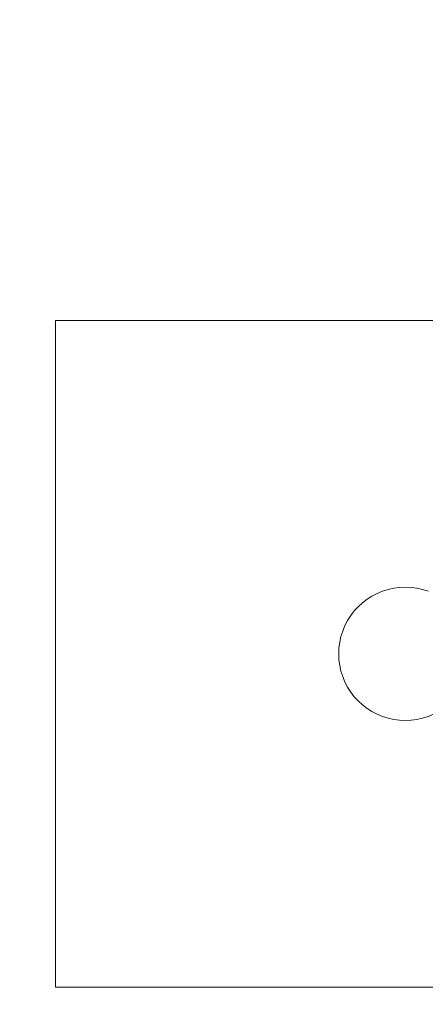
# Model space of a CAD drawing. Header units: inches. Extents: x -412 to -304, y -62 to 18.
# Tile 456 of 656: x -357.781 to -357.301, y -22.256 to -21.093. Entities that reach past the tile are written whole.
import ezdxf

# ---------------------------------------------------------------- set-up
doc = ezdxf.new("R2010")
doc.units = ezdxf.units.IN
doc.header["$LTSCALE"] = 32
doc.header["$MEASUREMENT"] = 0
doc.linetypes.add('Dash Style-1', pattern=[0.083328, 0.041656, -0.041672])
for name, color, linetype, lineweight in [('Black', 7, 'Continuous', 18), ('DashLineFill', 7, 'Dash Style-1', 13), ('Drawing', 7, 'Continuous', 18), ('Metal_HtAdjMech', 7, 'Continuous', 18), ('None', 7, 'Continuous', 18), ('SolidLine', 7, 'Continuous', 15), ('Wood_1-H', 7, 'Continuous', 13)]:
    doc.layers.add(name, color=color, linetype=linetype, lineweight=lineweight)

# ---------------------------------------------------------------- blocks, each defined once
blk = doc.blocks.new('Group-20')
at = {"layer": 'Black'}
for points in [[(-34.5479, 16.5361, 28.9791), (34.5479, 16.5361, 28.9791), (34.5479, -16.5361, 28.9791), (-34.5479, -16.5361, 28.9791)], [(-34.5479, 16.5361, 27.7008), (34.5479, 16.5361, 27.7008), (34.5479, -16.5361, 27.7008), (-34.5479, -16.5361, 27.7008)]]:
    blk.add_3dface(points, dxfattribs=at)
at = {"layer": 'Wood_1-H'}
for points in [[(-35.9649, 17.9531, 28.9988), (35.9649, 17.9531, 28.9988), (35.9649, -17.9531, 28.9988), (-35.9649, -17.9531, 28.9988)], [(-35.9649, 17.9531, 28.9791), (35.9649, 17.9531, 28.9791), (35.9649, -17.9531, 28.9791), (-35.9649, -17.9531, 28.9791)]]:
    blk.add_3dface(points, dxfattribs=at)
blk = doc.blocks.new('MpHtAdjTrough-1095 (3D)')
at = {"layer": 'Black'}
for points in [[(-17.3622, -4.0547, -1.5537), (17.3622, -4.0547, -1.5537), (17.3622, 2.5995, -3.9756), (-17.3622, 2.5995, -3.9756)], [(-17.3622, 2.5917, -4.0365), (17.3622, 2.5917, -4.0365), (17.3622, -4.0751, -1.6099), (-17.3622, -4.0751, -1.6099)]]:
    blk.add_3dface(points, dxfattribs=at)
blk = doc.blocks.new('TEK04-FrameB (3D)')
at = {"layer": 'Metal_HtAdjMech'}
for points, invisible_edges in [([(18.9567, -0.374, 11.6142), (18.9567, -2.2638, 11.6142), (19.2728, -1.8367, 11.6142), (19.2743, -1.83, 11.6142)], 10), ([(19.2743, -1.83, 11.6142), (19.2764, -1.8235, 11.6142), (18.9567, -0.374, 11.6142)], 10), ([(18.9567, -2.2638, 11.5354), (18.9567, -2.2638, 11.6142), (18.9567, -0.374, 11.6142), (18.9567, -0.3843, 11.6137)], 8), ([(19.7441, -2.2638, 11.6142), (19.7441, -0.374, 11.6142), (19.5073, -0.8996, 11.6142), (19.5055, -0.9132, 11.6142)], 10), ([(19.7441, -0.3843, 11.6137), (19.7441, -0.374, 11.6142), (19.7441, -2.2638, 11.6142)], 8), ([(18.9567, -0.3843, 11.6137), (18.9567, -0.3945, 11.6124), (18.9567, -2.2638, 11.5354)], 10), ([(18.9567, -0.3945, 11.6124), (18.9567, -0.4046, 11.6101), (18.9567, -2.2638, 11.5354)], 10), ([(19.7441, -2.2638, 11.6142), (19.7441, -0.3945, 11.6124), (19.7441, -0.3843, 11.6137)], 9), ([(19.7441, -2.2638, 11.6142), (19.7441, -0.4046, 11.6101), (19.7441, -0.3945, 11.6124)], 9), ([(18.9567, -0.4046, 11.6101), (18.9567, -0.4144, 11.6071), (18.9567, -2.2638, 11.5354)], 10), ([(19.7441, -2.2638, 11.6142), (19.7441, -0.4144, 11.6071), (19.7441, -0.4046, 11.6101)], 9), ([(18.9567, -2.2638, 11.5354), (18.9567, -0.4144, 11.6071), (18.9567, -0.4239, 11.6031)], 9), ([(19.7441, -0.4239, 11.6031), (19.7441, -0.4144, 11.6071), (19.7441, -2.2638, 11.6142)], 10), ([(18.9567, -0.4239, 11.6031), (18.9567, -0.5709, 11.5354), (18.9567, -2.2638, 11.5354)], 9), ([(19.7441, -2.2638, 11.6142), (19.7441, -2.2638, 11.5354), (19.7441, -0.5709, 11.5354), (19.7441, -0.4239, 11.6031)], 12), ([(18.9567, -2.2638, 11.5354), (18.9567, -0.5709, 11.5354), (19.2764, -1.8235, 11.5354), (19.2743, -1.83, 11.5354)], 10), ([(19.7441, -0.5709, 11.5354), (19.7441, -2.2638, 11.5354), (19.4984, -0.9397, 11.5354), (19.5025, -0.9266, 11.5354)], 10), ([(19.7441, -2.2638, 11.6142), (19.5055, -0.9132, 11.6142), (19.5025, -0.9266, 11.6142)], 9), ([(19.5025, -0.9266, 11.6142), (19.4984, -0.9397, 11.6142), (19.7441, -2.2638, 11.6142)], 10), ([(19.4984, -0.9397, 11.6142), (19.4931, -0.9524, 11.6142), (19.7441, -2.2638, 11.6142)], 10), ([(19.7441, -2.2638, 11.5354), (19.4931, -0.9524, 11.5354), (19.4984, -0.9397, 11.5354)], 9), ([(19.7441, -2.2638, 11.6142), (19.4931, -0.9524, 11.6142), (19.4186, -1.811, 11.6142), (19.4218, -1.8171, 11.6142)], 11), ([(19.4265, -1.83, 11.5354), (19.4244, -1.8235, 11.5354), (19.4931, -0.9524, 11.5354), (19.7441, -2.2638, 11.5354)], 14), ([(19.2764, -1.8235, 11.5354), (19.2764, -1.8235, 11.6142), (19.2743, -1.83, 11.6142), (19.2743, -1.83, 11.5354)], 5), ([(19.7441, -2.2638, 11.6142), (19.4218, -1.8171, 11.6142), (19.4244, -1.8235, 11.6142)], 9), ([(19.4244, -1.8235, 11.6142), (19.4265, -1.83, 11.6142), (19.7441, -2.2638, 11.6142)], 10), ([(19.4265, -1.83, 11.5354), (19.4265, -1.83, 11.6142), (19.4244, -1.8235, 11.6142), (19.4244, -1.8235, 11.5354)], 5), ([(19.2743, -1.83, 11.5354), (19.2728, -1.8367, 11.5354), (18.9567, -2.2638, 11.5354)], 10), ([(19.272, -1.8435, 11.6142), (19.2728, -1.8367, 11.6142), (18.9567, -2.2638, 11.6142)], 10), ([(18.9567, -2.2638, 11.5354), (19.2728, -1.8367, 11.5354), (19.272, -1.8435, 11.5354)], 9), ([(19.2728, -1.8367, 11.5354), (19.2728, -1.8367, 11.6142), (19.272, -1.8435, 11.6142), (19.272, -1.8435, 11.5354)], 5), ([(19.2743, -1.83, 11.5354), (19.2743, -1.83, 11.6142), (19.2728, -1.8367, 11.6142), (19.2728, -1.8367, 11.5354)], 5), ([(19.4265, -1.83, 11.6142), (19.4279, -1.8367, 11.6142), (19.7441, -2.2638, 11.6142)], 10), ([(19.4279, -1.8367, 11.5354), (19.4279, -1.8367, 11.6142), (19.4265, -1.83, 11.6142), (19.4265, -1.83, 11.5354)], 5), ([(19.7441, -2.2638, 11.5354), (19.4279, -1.8367, 11.5354), (19.4265, -1.83, 11.5354)], 9), ([(19.7441, -2.2638, 11.6142), (19.4279, -1.8367, 11.6142), (19.4288, -1.8435, 11.6142)], 9), ([(19.4288, -1.8435, 11.5354), (19.4288, -1.8435, 11.6142), (19.4279, -1.8367, 11.6142), (19.4279, -1.8367, 11.5354)], 5), ([(19.4288, -1.8435, 11.5354), (19.4279, -1.8367, 11.5354), (19.7441, -2.2638, 11.5354)], 10), ([(18.9567, -2.2638, 11.6142), (19.2717, -1.8504, 11.6142), (19.272, -1.8435, 11.6142)], 9), ([(19.272, -1.8435, 11.5354), (19.2717, -1.8504, 11.5354), (18.9567, -2.2638, 11.5354)], 10), ([(19.272, -1.8435, 11.5354), (19.272, -1.8435, 11.6142), (19.2717, -1.8504, 11.6142), (19.2717, -1.8504, 11.5354)], 5), ([(19.4288, -1.8435, 11.6142), (19.4291, -1.8504, 11.6142), (19.7441, -2.2638, 11.6142)], 10), ([(19.4291, -1.8504, 11.5354), (19.4291, -1.8504, 11.6142), (19.4288, -1.8435, 11.6142), (19.4288, -1.8435, 11.5354)], 5), ([(19.7441, -2.2638, 11.5354), (19.4291, -1.8504, 11.5354), (19.4288, -1.8435, 11.5354)], 9), ([(19.272, -1.8573, 11.6142), (19.2717, -1.8504, 11.6142), (18.9567, -2.2638, 11.6142)], 10), ([(18.9567, -2.2638, 11.5354), (19.2717, -1.8504, 11.5354), (19.272, -1.8573, 11.5354)], 9), ([(18.9567, -2.2638, 11.6142), (19.2728, -1.8641, 11.6142), (19.272, -1.8573, 11.6142)], 9), ([(19.272, -1.8573, 11.5354), (19.2728, -1.8641, 11.5354), (18.9567, -2.2638, 11.5354)], 10), ([(19.2717, -1.8504, 11.5354), (19.2717, -1.8504, 11.6142), (19.272, -1.8573, 11.6142), (19.272, -1.8573, 11.5354)], 5), ([(19.272, -1.8573, 11.5354), (19.272, -1.8573, 11.6142), (19.2728, -1.8641, 11.6142), (19.2728, -1.8641, 11.5354)], 5), ([(19.4288, -1.8573, 11.6142), (19.4279, -1.8641, 11.6142), (19.7441, -2.2638, 11.6142)], 10), ([(19.4279, -1.8641, 11.5354), (19.4279, -1.8641, 11.6142), (19.4288, -1.8573, 11.6142), (19.4288, -1.8573, 11.5354)], 5), ([(19.7441, -2.2638, 11.5354), (19.4279, -1.8641, 11.5354), (19.4288, -1.8573, 11.5354)], 9), ([(19.7441, -2.2638, 11.6142), (19.4291, -1.8504, 11.6142), (19.4288, -1.8573, 11.6142)], 9), ([(19.4288, -1.8573, 11.5354), (19.4288, -1.8573, 11.6142), (19.4291, -1.8504, 11.6142), (19.4291, -1.8504, 11.5354)], 5), ([(19.4288, -1.8573, 11.5354), (19.4291, -1.8504, 11.5354), (19.7441, -2.2638, 11.5354)], 10), ([(19.2743, -1.8708, 11.6142), (19.2728, -1.8641, 11.6142), (18.9567, -2.2638, 11.6142)], 10), ([(18.9567, -2.2638, 11.5354), (19.2728, -1.8641, 11.5354), (19.2743, -1.8708, 11.5354)], 9), ([(18.9567, -2.2638, 11.6142), (19.2764, -1.8773, 11.6142), (19.2743, -1.8708, 11.6142)], 9), ([(19.2743, -1.8708, 11.5354), (19.2764, -1.8773, 11.5354), (18.9567, -2.2638, 11.5354)], 10), ([(19.2728, -1.8641, 11.5354), (19.2728, -1.8641, 11.6142), (19.2743, -1.8708, 11.6142), (19.2743, -1.8708, 11.5354)], 5), ([(19.2743, -1.8708, 11.5354), (19.2743, -1.8708, 11.6142), (19.2764, -1.8773, 11.6142), (19.2764, -1.8773, 11.5354)], 5), ([(19.4265, -1.8708, 11.6142), (19.4244, -1.8773, 11.6142), (19.7441, -2.2638, 11.6142)], 10), ([(19.4244, -1.8773, 11.5354), (19.4244, -1.8773, 11.6142), (19.4265, -1.8708, 11.6142), (19.4265, -1.8708, 11.5354)], 5), ([(19.7441, -2.2638, 11.5354), (19.4244, -1.8773, 11.5354), (19.4265, -1.8708, 11.5354)], 9), ([(19.7441, -2.2638, 11.6142), (19.4279, -1.8641, 11.6142), (19.4265, -1.8708, 11.6142)], 9), ([(19.4265, -1.8708, 11.5354), (19.4265, -1.8708, 11.6142), (19.4279, -1.8641, 11.6142), (19.4279, -1.8641, 11.5354)], 5), ([(19.4265, -1.8708, 11.5354), (19.4279, -1.8641, 11.5354), (19.7441, -2.2638, 11.5354)], 10), ([(18.9567, -2.2638, 11.6142), (19.279, -1.8837, 11.6142), (19.2764, -1.8773, 11.6142)], 9), ([(19.2764, -1.8773, 11.5354), (19.279, -1.8837, 11.5354), (18.9567, -2.2638, 11.5354)], 10), ([(18.9567, -2.2638, 11.6142), (19.2822, -1.8898, 11.6142), (19.279, -1.8837, 11.6142)], 9), ([(19.279, -1.8837, 11.5354), (19.2822, -1.8898, 11.5354), (18.9567, -2.2638, 11.5354)], 10), ([(19.2764, -1.8773, 11.5354), (19.2764, -1.8773, 11.6142), (19.279, -1.8837, 11.6142), (19.279, -1.8837, 11.5354)], 5), ([(19.279, -1.8837, 11.5354), (19.279, -1.8837, 11.6142), (19.2822, -1.8898, 11.6142), (19.2822, -1.8898, 11.5354)], 5), ([(19.4218, -1.8837, 11.6142), (19.4186, -1.8898, 11.6142), (19.7441, -2.2638, 11.6142)], 10), ([(19.4186, -1.8898, 11.5354), (19.4186, -1.8898, 11.6142), (19.4218, -1.8837, 11.6142), (19.4218, -1.8837, 11.5354)], 5), ([(19.7441, -2.2638, 11.5354), (19.4186, -1.8898, 11.5354), (19.4218, -1.8837, 11.5354)], 9), ([(19.7441, -2.2638, 11.6142), (19.4244, -1.8773, 11.6142), (19.4218, -1.8837, 11.6142)], 9), ([(19.4218, -1.8837, 11.5354), (19.4218, -1.8837, 11.6142), (19.4244, -1.8773, 11.6142), (19.4244, -1.8773, 11.5354)], 5), ([(19.4218, -1.8837, 11.5354), (19.4244, -1.8773, 11.5354), (19.7441, -2.2638, 11.5354)], 10), ([(19.2859, -1.8956, 11.6142), (19.2822, -1.8898, 11.6142), (18.9567, -2.2638, 11.6142)], 10), ([(18.9567, -2.2638, 11.5354), (19.2822, -1.8898, 11.5354), (19.2859, -1.8956, 11.5354)], 9), ([(18.9567, -2.2638, 11.6142), (19.2901, -1.901, 11.6142), (19.2859, -1.8956, 11.6142)], 9), ([(19.2859, -1.8956, 11.5354), (19.2901, -1.901, 11.5354), (18.9567, -2.2638, 11.5354)], 10), ([(19.2822, -1.8898, 11.5354), (19.2822, -1.8898, 11.6142), (19.2859, -1.8956, 11.6142), (19.2859, -1.8956, 11.5354)], 5), ([(19.2859, -1.8956, 11.5354), (19.2859, -1.8956, 11.6142), (19.2901, -1.901, 11.6142), (19.2901, -1.901, 11.5354)], 5), ([(19.7441, -2.2638, 11.6142), (19.4149, -1.8956, 11.6142), (19.4107, -1.901, 11.6142)], 9), ([(19.4107, -1.901, 11.5354), (19.4107, -1.901, 11.6142), (19.4149, -1.8956, 11.6142), (19.4149, -1.8956, 11.5354)], 5), ([(19.4107, -1.901, 11.5354), (19.4149, -1.8956, 11.5354), (19.7441, -2.2638, 11.5354)], 10), ([(19.7441, -2.2638, 11.6142), (19.4186, -1.8898, 11.6142), (19.4149, -1.8956, 11.6142)], 9), ([(19.4149, -1.8956, 11.5354), (19.4149, -1.8956, 11.6142), (19.4186, -1.8898, 11.6142), (19.4186, -1.8898, 11.5354)], 5), ([(19.4149, -1.8956, 11.5354), (19.4186, -1.8898, 11.5354), (19.7441, -2.2638, 11.5354)], 10), ([(19.2947, -1.9061, 11.6142), (19.2901, -1.901, 11.6142), (18.9567, -2.2638, 11.6142)], 10), ([(18.9567, -2.2638, 11.5354), (19.2901, -1.901, 11.5354), (19.2947, -1.9061, 11.5354)], 9), ([(18.9567, -2.2638, 11.6142), (19.2998, -1.9107, 11.6142), (19.2947, -1.9061, 11.6142)], 9), ([(19.2947, -1.9061, 11.5354), (19.2998, -1.9107, 11.5354), (18.9567, -2.2638, 11.5354)], 10), ([(19.2901, -1.901, 11.5354), (19.2901, -1.901, 11.6142), (19.2947, -1.9061, 11.6142), (19.2947, -1.9061, 11.5354)], 5), ([(19.2947, -1.9061, 11.5354), (19.2947, -1.9061, 11.6142), (19.2998, -1.9107, 11.6142), (19.2998, -1.9107, 11.5354)], 5), ([(19.7441, -2.2638, 11.6142), (19.4061, -1.9061, 11.6142), (19.401, -1.9107, 11.6142)], 9), ([(19.401, -1.9107, 11.5354), (19.401, -1.9107, 11.6142), (19.4061, -1.9061, 11.6142), (19.4061, -1.9061, 11.5354)], 5), ([(19.401, -1.9107, 11.5354), (19.4061, -1.9061, 11.5354), (19.7441, -2.2638, 11.5354)], 10), ([(19.4107, -1.901, 11.6142), (19.4061, -1.9061, 11.6142), (19.7441, -2.2638, 11.6142)], 10), ([(19.4061, -1.9061, 11.5354), (19.4061, -1.9061, 11.6142), (19.4107, -1.901, 11.6142), (19.4107, -1.901, 11.5354)], 5), ([(19.7441, -2.2638, 11.5354), (19.4061, -1.9061, 11.5354), (19.4107, -1.901, 11.5354)], 9), ([(19.3052, -1.9149, 11.6142), (19.2998, -1.9107, 11.6142), (18.9567, -2.2638, 11.6142)], 10), ([(18.9567, -2.2638, 11.5354), (19.2998, -1.9107, 11.5354), (19.3052, -1.9149, 11.5354)], 9), ([(18.9567, -2.2638, 11.6142), (19.311, -1.9186, 11.6142), (19.3052, -1.9149, 11.6142)], 9), ([(19.3052, -1.9149, 11.5354), (19.311, -1.9186, 11.5354), (18.9567, -2.2638, 11.5354)], 10), ([(19.3171, -1.9218, 11.6142), (19.311, -1.9186, 11.6142), (18.9567, -2.2638, 11.6142)], 10), ([(18.9567, -2.2638, 11.5354), (19.311, -1.9186, 11.5354), (19.3171, -1.9218, 11.5354)], 9), ([(19.2998, -1.9107, 11.5354), (19.2998, -1.9107, 11.6142), (19.3052, -1.9149, 11.6142), (19.3052, -1.9149, 11.5354)], 5), ([(19.3052, -1.9149, 11.5354), (19.3052, -1.9149, 11.6142), (19.311, -1.9186, 11.6142), (19.311, -1.9186, 11.5354)], 5), ([(19.311, -1.9186, 11.5354), (19.311, -1.9186, 11.6142), (19.3171, -1.9218, 11.6142), (19.3171, -1.9218, 11.5354)], 5), ([(19.7441, -2.2638, 11.6142), (19.3898, -1.9186, 11.6142), (19.3837, -1.9218, 11.6142)], 9), ([(19.3837, -1.9218, 11.5354), (19.3837, -1.9218, 11.6142), (19.3898, -1.9186, 11.6142), (19.3898, -1.9186, 11.5354)], 5), ([(19.3837, -1.9218, 11.5354), (19.3898, -1.9186, 11.5354), (19.7441, -2.2638, 11.5354)], 10), ([(19.3956, -1.9149, 11.6142), (19.3898, -1.9186, 11.6142), (19.7441, -2.2638, 11.6142)], 10), ([(19.3898, -1.9186, 11.5354), (19.3898, -1.9186, 11.6142), (19.3956, -1.9149, 11.6142), (19.3956, -1.9149, 11.5354)], 5), ([(19.7441, -2.2638, 11.5354), (19.3898, -1.9186, 11.5354), (19.3956, -1.9149, 11.5354)], 9), ([(19.401, -1.9107, 11.6142), (19.3956, -1.9149, 11.6142), (19.7441, -2.2638, 11.6142)], 10), ([(19.3956, -1.9149, 11.5354), (19.3956, -1.9149, 11.6142), (19.401, -1.9107, 11.6142), (19.401, -1.9107, 11.5354)], 5), ([(19.7441, -2.2638, 11.5354), (19.3956, -1.9149, 11.5354), (19.401, -1.9107, 11.5354)], 9), ([(19.3235, -1.9244, 11.6142), (19.3171, -1.9218, 11.6142), (18.9567, -2.2638, 11.6142)], 10), ([(18.9567, -2.2638, 11.5354), (19.3171, -1.9218, 11.5354), (19.3235, -1.9244, 11.5354)], 9), ([(18.9567, -2.2638, 11.6142), (19.33, -1.9265, 11.6142), (19.3235, -1.9244, 11.6142)], 9), ([(19.3235, -1.9244, 11.5354), (19.33, -1.9265, 11.5354), (18.9567, -2.2638, 11.5354)], 10), ([(19.3367, -1.9279, 11.6142), (19.33, -1.9265, 11.6142), (18.9567, -2.2638, 11.6142)], 10), ([(18.9567, -2.2638, 11.5354), (19.33, -1.9265, 11.5354), (19.3367, -1.9279, 11.5354)], 9), ([(18.9567, -2.2638, 11.6142), (19.3435, -1.9288, 11.6142), (19.3367, -1.9279, 11.6142)], 9), ([(19.3367, -1.9279, 11.5354), (19.3435, -1.9288, 11.5354), (18.9567, -2.2638, 11.5354)], 10), ([(19.3504, -1.9291, 11.6142), (19.3435, -1.9288, 11.6142), (18.9567, -2.2638, 11.6142), (19.7441, -2.2638, 11.6142)], 10), ([(19.7441, -2.2638, 11.5354), (18.9567, -2.2638, 11.5354), (19.3435, -1.9288, 11.5354), (19.3504, -1.9291, 11.5354)], 10), ([(19.3171, -1.9218, 11.5354), (19.3171, -1.9218, 11.6142), (19.3235, -1.9244, 11.6142), (19.3235, -1.9244, 11.5354)], 5), ([(19.3235, -1.9244, 11.5354), (19.3235, -1.9244, 11.6142), (19.33, -1.9265, 11.6142), (19.33, -1.9265, 11.5354)], 5), ([(19.33, -1.9265, 11.5354), (19.33, -1.9265, 11.6142), (19.3367, -1.9279, 11.6142), (19.3367, -1.9279, 11.5354)], 5), ([(19.3367, -1.9279, 11.5354), (19.3367, -1.9279, 11.6142), (19.3435, -1.9288, 11.6142), (19.3435, -1.9288, 11.5354)], 5), ([(19.3435, -1.9288, 11.5354), (19.3435, -1.9288, 11.6142), (19.3504, -1.9291, 11.6142), (19.3504, -1.9291, 11.5354)], 5), ([(19.7441, -2.2638, 11.6142), (19.3573, -1.9288, 11.6142), (19.3504, -1.9291, 11.6142)], 9), ([(19.3504, -1.9291, 11.5354), (19.3504, -1.9291, 11.6142), (19.3573, -1.9288, 11.6142), (19.3573, -1.9288, 11.5354)], 5), ([(19.3504, -1.9291, 11.5354), (19.3573, -1.9288, 11.5354), (19.7441, -2.2638, 11.5354)], 10), ([(19.3641, -1.9279, 11.6142), (19.3573, -1.9288, 11.6142), (19.7441, -2.2638, 11.6142)], 10), ([(19.3573, -1.9288, 11.5354), (19.3573, -1.9288, 11.6142), (19.3641, -1.9279, 11.6142), (19.3641, -1.9279, 11.5354)], 5), ([(19.7441, -2.2638, 11.5354), (19.3573, -1.9288, 11.5354), (19.3641, -1.9279, 11.5354)], 9), ([(19.7441, -2.2638, 11.6142), (19.3708, -1.9265, 11.6142), (19.3641, -1.9279, 11.6142)], 9), ([(19.3641, -1.9279, 11.5354), (19.3641, -1.9279, 11.6142), (19.3708, -1.9265, 11.6142), (19.3708, -1.9265, 11.5354)], 5), ([(19.3641, -1.9279, 11.5354), (19.3708, -1.9265, 11.5354), (19.7441, -2.2638, 11.5354)], 10), ([(19.3773, -1.9244, 11.6142), (19.3708, -1.9265, 11.6142), (19.7441, -2.2638, 11.6142)], 10), ([(19.3708, -1.9265, 11.5354), (19.3708, -1.9265, 11.6142), (19.3773, -1.9244, 11.6142), (19.3773, -1.9244, 11.5354)], 5), ([(19.7441, -2.2638, 11.5354), (19.3708, -1.9265, 11.5354), (19.3773, -1.9244, 11.5354)], 9), ([(19.7441, -2.2638, 11.6142), (19.3837, -1.9218, 11.6142), (19.3773, -1.9244, 11.6142)], 9), ([(19.3773, -1.9244, 11.5354), (19.3773, -1.9244, 11.6142), (19.3837, -1.9218, 11.6142), (19.3837, -1.9218, 11.5354)], 5), ([(19.3773, -1.9244, 11.5354), (19.3837, -1.9218, 11.5354), (19.7441, -2.2638, 11.5354)], 10)]:
    blk.add_3dface(points, dxfattribs=dict(at, invisible_edges=invisible_edges))
blk.add_3dface([(19.7441, -2.2638, 11.6142), (18.9567, -2.2638, 11.6142), (18.9567, -2.2638, 11.5354), (19.7441, -2.2638, 11.5354)], dxfattribs=at)
blk = doc.blocks.new('TEK04-Frame (3D)')
at = {"layer": 'DashLineFill', "color": 7, "transparency": 33554687}
blk.add_blockref('TEK04-FrameB (3D)', (-1.4565, 2.5984, -11.6929), dxfattribs=at)
blk = doc.blocks.new('Group-23')
at = {"layer": 'None'}
blk.add_blockref('Group-20', (0, 0), dxfattribs=at)
at = {"layer": 'SolidLine', "color": 7}
for name, p in [('MpHtAdjTrough-1095 (3D)', (0, 0, 27.7008)), ('TEK04-Frame (3D)', (-21.5551, 0, 27.7008))]:
    blk.add_blockref(name, p, dxfattribs=at)
blk = doc.blocks.new('MP Ht Adju Rect Table (3D)')
at = {"layer": 'None'}
blk.add_blockref('Group-23', (0, 0), dxfattribs=at)
at = {"layer": 'Drawing', "color": 0, "flags": 1}
for tag in ['Tag', 'Catalog', 'Option1', 'Option2', 'Option3', 'Option4', 'Option5', 'Option6', 'Option7', 'Option8', 'Option9', 'Option10', 'Option11', 'Option12', 'Custom', 'FinishGroup', 'Discount', 'Item2', 'Item3', 'Item6', 'Item9', 'Item10', 'Item12', 'Item13', 'Item16', 'Item19', 'Item20', 'Item21', 'Item22', 'Item23', 'Item24', 'Item25', 'Item8', 'Item18', 'Item1', 'Item4', 'Item5', 'Item7', 'Item11', 'Item14', 'Item15', 'Item17']:
    blk.add_attdef(tag, (-16.6066, -46.5306), '', height=0.00709, dxfattribs=at)

msp = doc.modelspace()

# ---------------------------------------------------------------- block references
at = {"layer": 'Drawing', "rotation": 270}
msp.add_blockref('MP Ht Adju Rect Table (3D)', (-358.0728, -25.5031), dxfattribs=at)

doc.saveas('drawing.dxf')
